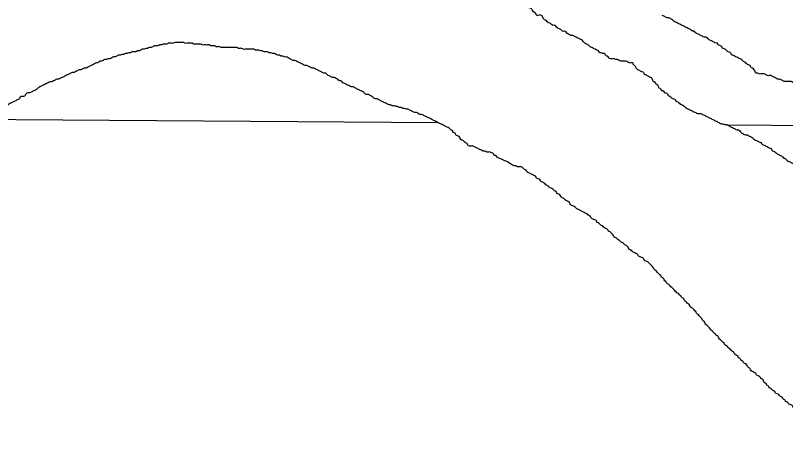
# Model space of a CAD drawing. Extents: x 813775 to 1157140, y 1757555 to 1979907.
# Drawn here: x 1010032 to 1012542, y 1863694 to 1865144 of the extents above; entities that cross this region are included whole.
import ezdxf

# ---------------------------------------------------------------- set-up
doc = ezdxf.new("R2010")
doc.units = 0
doc.layers.add('Level 5', color=7, linetype='Continuous')
doc.layers.add('Level 9', color=7, linetype='Continuous')

msp = doc.modelspace()

# ---------------------------------------------------------------- linework, layer by layer
at = {"layer": 'Level 5'}
for points in [[(1009879.5, 1864806.2), (1011409.8, 1864794.9)], [(1012350.3, 1864787.9), (1014548.6, 1864771.5), (1016465, 1864765.9)]]:
    msp.add_lwpolyline(points, dxfattribs=at)
at = {"layer": 'Level 9'}
for points in [[(1012067.5, 1864964.2), (1012060.8, 1864967), (1012055.2, 1864972.6), (1012052.4, 1864978.2), (1012046.8, 1864983.8), (1012044.1, 1864989.3), (1012038.5, 1864989.3), (1012032.9, 1864989.3), (1012027.3, 1864992.1), (1012021.7, 1864994.9), (1012016.2, 1864994.9), (1012010.6, 1864994.9), (1012005, 1864994.9), (1011999.4, 1864997.7), (1011993.8, 1865000.5), (1011988.3, 1865000.5), (1011982.7, 1865003.3), (1011977.1, 1865003.3), (1011971.5, 1865003.3), (1011965.9, 1865006.1), (1011960.4, 1865011.7), (1011954.8, 1865014.5), (1011952, 1865020), (1011946.4, 1865020), (1011940.8, 1865022.8), (1011935.3, 1865022.8), (1011932.5, 1865028.4), (1011926.9, 1865031.2), (1011921.3, 1865034), (1011915.7, 1865036.8), (1011910.2, 1865039.6), (1011904.6, 1865042.4), (1011899, 1865048), (1011893.4, 1865050.7), (1011887.8, 1865053.5), (1011882.3, 1865059.1), (1011876.7, 1865064.7), (1011871.1, 1865067.5), (1011865.5, 1865070.3), (1011859.9, 1865073.1), (1011854.4, 1865075.9), (1011848.8, 1865078.7), (1011843.2, 1865078.7), (1011837.6, 1865081.4), (1011832, 1865084.2), (1011826.5, 1865089.8), (1011820.9, 1865092.6), (1011815.3, 1865092.6), (1011809.7, 1865098.2), (1011804.1, 1865101), (1011798.6, 1865103.8), (1011793, 1865109.4), (1011787.4, 1865112.1), (1011781.8, 1865112.1), (1011776.2, 1865117.7), (1011770.7, 1865120.5), (1011765.1, 1865123.3), (1011759.5, 1865128.9), (1011753.9, 1865131.7), (1011751.1, 1865137.3), (1011748.4, 1865142.8), (1011742.8, 1865145.6), (1011737.2, 1865145.6), (1011731.6, 1865142.8), (1011728.8, 1865148.4), (1011723.2, 1865154), (1011717.7, 1865159.6), (1011714.9, 1865165.2), (1011709.3, 1865168), (1011703.7, 1865170.8), (1011700.9, 1865176.3), (1011695.3, 1865179.1), (1011692.6, 1865184.7), (1011687, 1865187.5), (1011681.4, 1865193.1), (1011675.8, 1865198.7), (1011670.2, 1865201.5), (1011664.7, 1865204.3), (1011659.1, 1865207), (1011653.5, 1865209.8), (1011647.9, 1865212.6), (1011642.3, 1865215.4), (1011636.8, 1865221), (1011631.2, 1865223.8), (1011625.6, 1865226.6), (1011620, 1865226.6), (1011614.4, 1865229.4), (1011608.9, 1865232.2), (1011603.3, 1865235), (1011597.7, 1865237.7), (1011592.1, 1865240.5)], [(1012608.6, 1864907.1), (1012603.1, 1864909.9), (1012600.4, 1864915.3), (1012595, 1864918), (1012592.2, 1864923.5), (1012586.8, 1864923.5), (1012581.3, 1864926.2), (1012575.9, 1864926.2), (1012570.4, 1864926.2), (1012565, 1864926.2), (1012559.5, 1864928.9), (1012554.1, 1864928.9), (1012548.6, 1864928.9), (1012543.2, 1864928.9), (1012537.7, 1864928.9), (1012532.3, 1864931.7), (1012526.8, 1864934.4), (1012521.4, 1864937.1), (1012515.9, 1864937.1), (1012510.5, 1864939.9), (1012505, 1864942.6), (1012499.6, 1864945.3), (1012494.1, 1864948), (1012488.7, 1864948), (1012483.2, 1864948), (1012477.8, 1864950.8), (1012472.3, 1864953.5), (1012466.9, 1864953.5), (1012461.4, 1864953.5), (1012456, 1864953.5), (1012450.5, 1864956.2), (1012445, 1864956.2), (1012442.3, 1864961.7), (1012439.6, 1864967.1), (1012434.1, 1864972.6), (1012428.7, 1864975.3), (1012426, 1864980.8), (1012420.5, 1864983.5), (1012415.1, 1864986.2), (1012409.6, 1864991.7), (1012404.2, 1864994.4), (1012398.7, 1864999.9), (1012393.3, 1865002.6), (1012387.8, 1865005.3), (1012382.4, 1865008), (1012376.9, 1865010.8), (1012371.5, 1865013.5), (1012366, 1865016.2), (1012363.3, 1865021.7), (1012357.8, 1865024.4), (1012352.4, 1865027.1), (1012346.9, 1865032.6), (1012341.5, 1865035.3), (1012336, 1865038), (1012333.3, 1865043.5), (1012327.8, 1865046.2), (1012322.4, 1865048.9), (1012319.7, 1865054.4), (1012314.2, 1865054.4), (1012308.8, 1865057.1), (1012303.3, 1865059.8), (1012297.9, 1865062.6), (1012292.4, 1865065.3), (1012287, 1865070.8), (1012281.5, 1865073.5), (1012276.1, 1865073.5), (1012270.6, 1865076.2), (1012265.2, 1865078.9), (1012259.7, 1865081.7), (1012254.3, 1865084.4), (1012248.8, 1865087.1), (1012243.3, 1865092.6), (1012237.9, 1865092.6), (1012232.4, 1865098), (1012227, 1865100.8), (1012221.5, 1865103.5), (1012216.1, 1865106.2), (1012210.6, 1865108.9), (1012205.2, 1865111.7), (1012199.7, 1865114.4), (1012194.3, 1865117.1), (1012188.8, 1865119.8), (1012183.4, 1865122.6), (1012177.9, 1865125.3), (1012172.5, 1865130.7), (1012167, 1865133.5), (1012161.6, 1865136.2), (1012156.1, 1865136.2), (1012150.7, 1865138.9), (1012145.2, 1865141.7), (1012139.8, 1865144.4)], [(1010636.1, 1865050.7), (1010630.5, 1865050.7), (1010624.9, 1865050.7), (1010619.4, 1865050.7), (1010613.8, 1865050.7), (1010608.2, 1865053.5), (1010602.6, 1865053.5), (1010597, 1865053.5), (1010591.5, 1865053.5), (1010585.9, 1865053.5), (1010580.3, 1865056.3), (1010574.7, 1865056.3), (1010569.2, 1865056.3), (1010563.6, 1865056.3), (1010558, 1865056.3), (1010552.4, 1865056.3), (1010546.8, 1865053.5), (1010541.3, 1865053.5), (1010535.7, 1865053.5), (1010530.1, 1865053.5), (1010524.5, 1865050.7), (1010518.9, 1865050.7), (1010513.4, 1865050.7), (1010507.8, 1865048), (1010502.2, 1865048), (1010496.6, 1865045.2), (1010491, 1865045.2), (1010485.5, 1865045.2), (1010479.9, 1865042.4), (1010474.3, 1865039.6), (1010468.7, 1865039.6), (1010463.1, 1865036.8), (1010457.6, 1865036.8), (1010452, 1865034), (1010446.4, 1865034), (1010440.8, 1865031.2), (1010435.2, 1865028.4), (1010429.7, 1865028.4), (1010424.1, 1865025.6), (1010418.5, 1865025.6), (1010412.9, 1865025.6), (1010407.4, 1865022.8), (1010401.8, 1865022.8), (1010396.2, 1865020), (1010390.6, 1865020), (1010385, 1865017.3), (1010379.5, 1865017.3), (1010373.9, 1865014.5), (1010368.3, 1865014.5), (1010362.7, 1865011.7), (1010357.1, 1865008.9), (1010351.6, 1865008.9), (1010346, 1865006.1), (1010340.4, 1865003.3), (1010334.8, 1865003.3), (1010329.2, 1865000.5), (1010323.7, 1865000.5), (1010318.1, 1864997.7), (1010312.5, 1864994.9), (1010306.9, 1864994.9), (1010301.3, 1864989.3), (1010295.8, 1864989.3), (1010290.2, 1864986.5), (1010284.6, 1864983.8), (1010279, 1864981), (1010273.4, 1864978.2), (1010267.9, 1864975.4), (1010262.3, 1864972.6), (1010256.7, 1864972.6), (1010251.1, 1864969.8), (1010245.6, 1864967), (1010240, 1864967), (1010234.4, 1864964.2), (1010228.8, 1864961.4), (1010223.2, 1864958.6), (1010217.7, 1864958.6), (1010212.1, 1864955.8), (1010206.5, 1864953.1), (1010200.9, 1864950.3), (1010195.3, 1864947.5), (1010189.8, 1864944.7), (1010184.2, 1864941.9), (1010178.6, 1864939.1), (1010173, 1864936.3), (1010167.4, 1864936.3), (1010161.9, 1864933.5), (1010156.3, 1864930.7), (1010150.7, 1864927.9), (1010145.1, 1864927.9), (1010139.5, 1864925.1), (1010134, 1864922.4)], [(1011138.2, 1864908.4), (1011132.7, 1864911.2), (1011127.1, 1864911.2), (1011121.5, 1864914), (1011115.9, 1864916.8), (1011110.3, 1864919.6), (1011104.8, 1864922.4), (1011099.2, 1864925.1), (1011093.6, 1864930.7), (1011088, 1864930.7), (1011082.5, 1864936.3), (1011076.9, 1864939.1), (1011071.3, 1864941.9), (1011065.7, 1864941.9), (1011060.1, 1864944.7), (1011054.6, 1864947.5), (1011049, 1864950.3), (1011043.4, 1864955.8), (1011037.8, 1864955.8), (1011032.2, 1864958.6), (1011026.7, 1864961.4), (1011021.1, 1864964.2), (1011015.5, 1864967), (1011009.9, 1864969.8), (1011004.3, 1864972.6), (1010998.8, 1864972.6), (1010993.2, 1864975.4), (1010987.6, 1864978.2), (1010982, 1864981), (1010976.4, 1864981), (1010970.9, 1864983.8), (1010965.3, 1864986.5), (1010959.7, 1864989.3), (1010954.1, 1864992.1), (1010948.5, 1864994.9), (1010943, 1864997.7), (1010937.4, 1864997.7), (1010931.8, 1865000.5), (1010926.2, 1865003.3), (1010920.7, 1865006.1), (1010915.1, 1865008.9), (1010909.5, 1865008.9), (1010903.9, 1865011.7), (1010898.3, 1865011.7), (1010892.8, 1865014.5), (1010887.2, 1865014.5), (1010881.6, 1865017.3), (1010876, 1865020), (1010870.4, 1865020), (1010864.9, 1865022.8), (1010859.3, 1865022.8), (1010853.7, 1865025.6), (1010848.1, 1865025.6), (1010842.5, 1865025.6), (1010837, 1865028.4), (1010831.4, 1865028.4), (1010825.8, 1865031.2), (1010820.2, 1865031.2), (1010814.6, 1865031.2), (1010809.1, 1865034), (1010803.5, 1865034), (1010797.9, 1865034), (1010792.3, 1865034), (1010786.7, 1865034), (1010781.2, 1865034), (1010775.6, 1865034), (1010770, 1865036.8), (1010764.4, 1865036.8), (1010758.9, 1865036.8), (1010753.3, 1865039.6), (1010747.7, 1865039.6), (1010742.1, 1865039.6), (1010736.5, 1865039.6), (1010731, 1865039.6), (1010725.4, 1865039.6), (1010719.8, 1865039.6), (1010714.2, 1865039.6), (1010708.6, 1865039.6), (1010703.1, 1865039.6), (1010697.5, 1865042.4), (1010691.9, 1865042.4), (1010686.3, 1865042.4), (1010680.7, 1865045.2), (1010675.2, 1865045.2), (1010669.6, 1865045.2), (1010664, 1865048), (1010658.4, 1865048), (1010652.8, 1865048), (1010647.3, 1865048), (1010641.7, 1865048), (1010636.1, 1865050.7)], [(1012067.5, 1864964.2), (1012073.1, 1864961.4), (1012078.7, 1864958.6), (1012081.4, 1864953.1), (1012087, 1864950.3), (1012092.6, 1864947.5), (1012098.2, 1864944.7), (1012103.8, 1864941.9), (1012106.6, 1864936.3), (1012109.3, 1864930.7), (1012114.9, 1864927.9), (1012117.7, 1864922.4), (1012123.3, 1864919.6), (1012126.1, 1864914), (1012128.9, 1864908.4), (1012134.5, 1864905.6), (1012137.2, 1864900), (1012142.8, 1864900), (1012145.6, 1864894.4), (1012151.2, 1864891.7), (1012156.8, 1864888.9), (1012159.6, 1864883.3), (1012165.1, 1864880.5), (1012170.7, 1864874.9), (1012176.3, 1864872.1), (1012181.9, 1864869.3), (1012187.5, 1864863.7), (1012193, 1864861), (1012198.6, 1864855.4), (1012204.2, 1864852.6), (1012209.8, 1864849.8), (1012215.4, 1864844.2), (1012220.9, 1864841.4), (1012226.5, 1864838.6), (1012232.1, 1864835.8), (1012237.7, 1864833), (1012243.2, 1864830.3), (1012248.8, 1864827.5), (1012254.4, 1864824.7), (1012260, 1864824.7), (1012265.6, 1864824.7), (1012271.1, 1864821.9), (1012276.7, 1864819.1), (1012282.3, 1864816.3), (1012287.9, 1864813.5), (1012293.5, 1864810.7), (1012299, 1864807.9), (1012304.6, 1864805.1), (1012310.2, 1864802.3), (1012315.8, 1864799.6), (1012321.4, 1864796.8), (1012326.9, 1864794), (1012332.5, 1864791.2), (1012338.1, 1864791.2), (1012343.7, 1864788.4), (1012349.3, 1864788.4), (1012354.8, 1864785.6), (1012360.4, 1864782.8), (1012366, 1864780), (1012371.6, 1864777.2), (1012377.2, 1864774.4), (1012382.7, 1864771.6), (1012388.3, 1864771.6), (1012393.9, 1864766.1), (1012399.5, 1864760.5), (1012405, 1864757.7), (1012410.6, 1864754.9), (1012416.2, 1864754.9), (1012421.8, 1864752.1), (1012427.4, 1864749.3), (1012432.9, 1864746.5), (1012438.5, 1864740.9), (1012444.1, 1864738.1), (1012449.7, 1864735.4), (1012455.3, 1864732.6), (1012460.8, 1864729.8), (1012466.4, 1864724.2), (1012472, 1864721.4), (1012477.6, 1864718.6), (1012483.2, 1864715.8), (1012488.7, 1864713), (1012494.3, 1864710.2), (1012497.1, 1864704.7), (1012502.7, 1864701.9), (1012508.3, 1864699.1), (1012513.8, 1864693.5), (1012519.4, 1864690.7), (1012525, 1864687.9), (1012530.6, 1864685.1), (1012536.2, 1864679.5), (1012541.7, 1864676.7)], [(1010134, 1864922.4), (1010128.4, 1864919.6), (1010122.8, 1864916.8), (1010117.2, 1864914), (1010111.6, 1864911.2), (1010106.1, 1864908.4), (1010100.5, 1864902.8), (1010094.9, 1864900), (1010089.3, 1864897.2), (1010083.8, 1864894.4), (1010078.2, 1864891.7), (1010072.6, 1864891.7), (1010067, 1864888.9), (1010064.2, 1864883.3), (1010058.6, 1864880.5), (1010053.1, 1864880.5), (1010047.5, 1864877.7), (1010044.7, 1864872.1), (1010039.1, 1864869.3), (1010033.5, 1864866.5), (1010028, 1864863.7), (1010022.4, 1864861), (1010016.8, 1864858.2), (1010011.2, 1864855.4), (1010005.6, 1864849.8), (1010000.1, 1864847), (1009994.5, 1864844.2), (1009988.9, 1864841.4), (1009983.3, 1864838.6), (1009977.7, 1864835.8), (1009972.2, 1864833), (1009966.6, 1864833), (1009961, 1864830.3), (1009955.4, 1864827.5), (1009949.8, 1864827.5), (1009944.3, 1864824.7), (1009938.7, 1864821.9), (1009933.1, 1864821.9), (1009927.5, 1864819.1), (1009921.9, 1864819.1), (1009916.4, 1864816.3), (1009910.8, 1864816.3), (1009905.2, 1864816.3), (1009899.6, 1864813.5), (1009894.1, 1864810.7), (1009888.5, 1864810.7), (1009882.9, 1864807.9), (1009877.3, 1864805.1), (1009871.7, 1864802.3), (1009866.2, 1864799.5), (1009860.6, 1864799.5), (1009855, 1864796.8), (1009849.4, 1864794), (1009843.8, 1864791.2), (1009838.3, 1864788.4), (1009832.7, 1864785.6), (1009827.1, 1864785.6), (1009821.5, 1864782.8), (1009815.9, 1864780), (1009810.4, 1864777.2), (1009804.8, 1864777.2), (1009799.2, 1864774.4), (1009793.6, 1864774.4), (1009788, 1864771.6), (1009782.5, 1864771.6), (1009776.9, 1864771.6), (1009771.3, 1864771.6), (1009765.7, 1864768.8), (1009760.1, 1864768.8), (1009754.6, 1864766.1), (1009749, 1864766.1), (1009743.4, 1864763.3), (1009737.8, 1864763.3), (1009732.3, 1864760.5), (1009726.7, 1864757.7), (1009721.1, 1864754.9), (1009715.5, 1864752.1), (1009709.9, 1864749.3), (1009704.4, 1864749.3), (1009698.8, 1864746.5), (1009693.2, 1864743.7), (1009687.6, 1864740.9), (1009682, 1864738.1), (1009676.5, 1864735.4), (1009670.9, 1864732.6), (1009665.3, 1864729.8), (1009659.7, 1864727), (1009654.1, 1864724.2), (1009651.4, 1864718.6), (1009645.8, 1864715.8), (1009640.2, 1864715.8), (1009615.9, 1864706.4)], [(1011602.7, 1864681.6), (1011601.3, 1864682.3), (1011598.5, 1864687.9), (1011593, 1864687.9), (1011590.2, 1864693.5), (1011584.6, 1864696.3), (1011579, 1864699.1), (1011573.4, 1864699.1), (1011567.9, 1864699.1), (1011562.3, 1864701.9), (1011556.7, 1864701.9), (1011551.1, 1864704.7), (1011545.5, 1864707.4), (1011540, 1864710.2), (1011534.4, 1864713), (1011528.8, 1864715.8), (1011523.2, 1864718.6), (1011517.6, 1864718.6), (1011512.1, 1864718.6), (1011506.5, 1864721.4), (1011503.7, 1864727), (1011498.1, 1864729.8), (1011492.5, 1864735.4), (1011487, 1864738.1), (1011481.4, 1864743.7), (1011478.6, 1864749.3), (1011473, 1864752.1), (1011467.4, 1864754.9), (1011464.6, 1864760.5), (1011459.1, 1864763.3), (1011456.3, 1864768.8), (1011450.7, 1864771.6), (1011445.1, 1864777.2), (1011439.5, 1864780), (1011434, 1864782.8), (1011428.4, 1864785.6), (1011422.8, 1864788.4), (1011417.2, 1864791.2), (1011411.6, 1864794), (1011406.1, 1864796.8), (1011400.5, 1864799.5), (1011394.9, 1864802.3), (1011389.3, 1864805.1), (1011383.7, 1864807.9), (1011378.2, 1864810.7), (1011372.6, 1864813.5), (1011367, 1864816.3), (1011361.4, 1864819.1), (1011355.8, 1864821.9), (1011350.3, 1864821.9), (1011344.7, 1864824.7), (1011339.1, 1864827.5), (1011333.5, 1864827.5), (1011327.9, 1864830.3), (1011322.4, 1864833), (1011316.8, 1864835.8), (1011311.2, 1864838.6), (1011305.6, 1864838.6), (1011300, 1864841.4), (1011294.5, 1864841.4), (1011288.9, 1864844.2), (1011283.3, 1864844.2), (1011277.7, 1864847), (1011272.1, 1864847), (1011266.6, 1864849.8), (1011261, 1864849.8), (1011255.4, 1864852.6), (1011249.8, 1864852.6), (1011244.3, 1864855.4), (1011238.7, 1864858.2), (1011233.1, 1864861), (1011227.5, 1864863.7), (1011221.9, 1864866.5), (1011216.4, 1864869.3), (1011210.8, 1864872.1), (1011205.2, 1864872.1), (1011199.6, 1864874.9), (1011194, 1864880.5), (1011188.5, 1864883.3), (1011182.9, 1864886.1), (1011177.3, 1864886.1), (1011171.7, 1864888.9), (1011166.1, 1864894.4), (1011160.6, 1864897.2), (1011155, 1864900), (1011149.4, 1864902.8), (1011143.8, 1864905.6), (1011138.2, 1864908.4)], [(1011914.4, 1864480.7), (1011908.8, 1864483.5), (1011906, 1864489), (1011900.4, 1864491.8), (1011894.8, 1864497.4), (1011889.2, 1864500.2), (1011883.7, 1864503), (1011878.1, 1864505.8), (1011872.5, 1864508.6), (1011866.9, 1864511.4), (1011861.3, 1864514.2), (1011855.8, 1864519.7), (1011850.2, 1864522.5), (1011844.6, 1864525.3), (1011839, 1864530.9), (1011836.2, 1864536.5), (1011830.7, 1864539.3), (1011825.1, 1864542.1), (1011819.5, 1864547.7), (1011813.9, 1864550.4), (1011808.3, 1864556), (1011802.8, 1864561.6), (1011797.2, 1864564.4), (1011794.4, 1864570), (1011788.8, 1864572.8), (1011783.2, 1864578.4), (1011777.7, 1864581.2), (1011772.1, 1864583.9), (1011766.5, 1864589.5), (1011760.9, 1864592.3), (1011755.3, 1864597.9), (1011749.8, 1864600.7), (1011744.2, 1864603.5), (1011741.4, 1864609.1), (1011735.8, 1864611.9), (1011730.2, 1864614.6), (1011727.4, 1864620.2), (1011721.9, 1864623), (1011716.3, 1864625.8), (1011710.7, 1864628.6), (1011705.1, 1864631.4), (1011699.5, 1864634.2), (1011696.8, 1864639.8), (1011691.2, 1864642.6), (1011685.6, 1864648.1), (1011680, 1864650.9), (1011674.4, 1864650.9), (1011668.9, 1864650.9), (1011663.3, 1864653.7), (1011657.7, 1864653.7), (1011652.1, 1864656.5), (1011601.3, 1864682.3)], [(1012541.7, 1864676.7), (1012547.3, 1864671.2), (1012552.9, 1864668.4), (1012558.5, 1864665.6), (1012564.1, 1864662.8), (1012569.6, 1864660), (1012575.2, 1864657.2), (1012580.8, 1864654.4), (1012586.4, 1864654.4), (1012592, 1864651.6), (1012597.5, 1864648.8), (1012603.1, 1864643.3), (1012608.7, 1864640.5), (1012614.3, 1864634.9), (1012619.9, 1864632.1), (1012625.4, 1864629.3), (1012631, 1864626.5), (1012636.6, 1864623.7), (1012642.2, 1864620.9), (1012645, 1864615.3), (1012650.5, 1864612.6), (1012656.1, 1864609.8), (1012658.9, 1864604.2), (1012664.5, 1864601.4), (1012670.1, 1864595.8), (1012672.9, 1864590.2), (1012678.4, 1864587.4), (1012681.2, 1864581.8), (1012686.8, 1864576.3), (1012692.4, 1864570.7), (1012695.2, 1864565.1), (1012700.8, 1864562.3), (1012706.3, 1864559.5), (1012711.9, 1864556.7), (1012717.5, 1864551.1), (1012723.1, 1864548.4), (1012728.7, 1864542.8), (1012734.2, 1864537.2), (1012739.8, 1864534.4), (1012745.4, 1864528.8), (1012751, 1864526), (1012756.5, 1864523.2), (1012762.1, 1864517.7), (1012767.7, 1864514.9), (1012773.3, 1864509.3), (1012778.9, 1864503.7), (1012784.4, 1864498.1), (1012790, 1864495.3), (1012795.6, 1864489.7), (1012801.2, 1864487), (1012806.8, 1864484.2), (1012812.3, 1864481.4), (1012815.1, 1864475.8), (1012820.7, 1864473), (1012826.3, 1864467.4), (1012831.9, 1864464.6), (1012834.7, 1864459), (1012840.2, 1864453.5), (1012845.8, 1864450.7), (1012848.6, 1864445.1), (1012854.2, 1864439.5), (1012857, 1864433.9), (1012862.6, 1864428.3), (1012868.1, 1864425.6), (1012870.9, 1864420), (1012876.5, 1864417.2), (1012882.1, 1864411.6), (1012887.7, 1864408.8), (1012893.2, 1864403.2), (1012896, 1864397.6), (1012901.6, 1864394.8), (1012904.4, 1864389.3), (1012910, 1864386.5), (1012915.6, 1864383.7), (1012921.1, 1864380.9), (1012926.7, 1864378.1), (1012932.3, 1864375.3), (1012937.9, 1864372.5), (1012943.5, 1864372.5), (1012949, 1864369.7), (1012954.6, 1864366.9), (1012960.2, 1864364.1), (1012965.8, 1864361.4), (1012971.4, 1864358.6), (1012976.9, 1864355.8), (1012982.5, 1864353), (1012988.1, 1864350.2), (1012993.7, 1864347.4), (1012999.2, 1864341.8), (1013004.8, 1864339), (1013010.4, 1864336.2)], [(1012355.1, 1864062), (1012349.5, 1864067.6), (1012344, 1864070.4), (1012341.2, 1864076), (1012335.6, 1864081.5), (1012330, 1864087.1), (1012324.4, 1864092.7), (1012321.6, 1864098.3), (1012316.1, 1864101.1), (1012313.3, 1864106.7), (1012307.7, 1864109.5), (1012304.9, 1864115), (1012299.3, 1864117.8), (1012296.5, 1864123.4), (1012291, 1864129), (1012285.4, 1864134.6), (1012279.8, 1864140.2), (1012277, 1864145.7), (1012271.4, 1864151.3), (1012268.6, 1864156.9), (1012263.1, 1864162.5), (1012257.5, 1864168.1), (1012251.9, 1864173.7), (1012249.1, 1864179.2), (1012243.5, 1864184.8), (1012238, 1864190.4), (1012232.4, 1864193.2), (1012229.6, 1864198.8), (1012224, 1864204.4), (1012218.4, 1864209.9), (1012212.8, 1864215.5), (1012210.1, 1864221.1), (1012204.5, 1864223.9), (1012201.7, 1864229.5), (1012196.1, 1864232.3), (1012193.3, 1864237.8), (1012187.7, 1864240.6), (1012182.2, 1864246.2), (1012176.6, 1864251.8), (1012171, 1864257.4), (1012165.4, 1864263), (1012159.8, 1864268.6), (1012154.3, 1864271.3), (1012151.5, 1864276.9), (1012145.9, 1864282.5), (1012143.1, 1864288.1), (1012137.5, 1864290.9), (1012134.7, 1864296.5), (1012129.2, 1864302), (1012123.6, 1864307.6), (1012118, 1864313.2), (1012112.4, 1864318.8), (1012109.6, 1864324.4), (1012104.1, 1864330), (1012098.5, 1864335.5), (1012092.9, 1864341.1), (1012087.3, 1864343.9), (1012081.7, 1864346.7), (1012078.9, 1864352.3), (1012073.4, 1864355.1), (1012067.8, 1864357.9), (1012062.2, 1864360.7), (1012059.4, 1864366.2), (1012053.8, 1864369), (1012048.3, 1864371.8), (1012042.7, 1864374.6), (1012037.1, 1864380.2), (1012031.5, 1864383), (1012028.7, 1864388.6), (1012023.2, 1864394.1), (1012017.6, 1864396.9), (1012012, 1864402.5), (1012006.4, 1864405.3), (1012000.8, 1864410.9), (1011995.3, 1864413.7), (1011989.7, 1864419.3), (1011984.1, 1864422.1), (1011981.3, 1864427.6), (1011975.7, 1864433.2), (1011970.1, 1864438.8), (1011964.6, 1864441.6), (1011961.8, 1864447.2), (1011956.2, 1864450), (1011950.6, 1864452.8), (1011945, 1864458.3), (1011939.5, 1864461.1), (1011933.9, 1864466.7), (1011928.3, 1864469.5), (1011925.5, 1864475.1), (1011919.9, 1864477.9), (1011914.4, 1864480.7)], [(1012787.5, 1863693.6), (1012784.7, 1863699.2), (1012779.2, 1863702), (1012773.6, 1863704.8), (1012768, 1863707.5), (1012762.4, 1863713.1), (1012756.8, 1863715.9), (1012751.3, 1863718.7), (1012745.7, 1863724.3), (1012740.1, 1863727.1), (1012734.5, 1863732.7), (1012731.7, 1863738.2), (1012726.1, 1863741), (1012720.6, 1863743.8), (1012715, 1863749.4), (1012709.4, 1863752.2), (1012706.6, 1863757.8), (1012701, 1863760.6), (1012695.5, 1863763.4), (1012692.7, 1863769), (1012687.1, 1863771.7), (1012681.5, 1863774.5), (1012675.9, 1863780.1), (1012670.4, 1863785.7), (1012664.8, 1863788.5), (1012659.2, 1863794.1), (1012653.6, 1863796.9), (1012648, 1863799.7), (1012645.2, 1863805.2), (1012639.7, 1863808), (1012636.9, 1863813.6), (1012631.3, 1863816.4), (1012625.7, 1863822), (1012620.1, 1863824.8), (1012617.4, 1863830.4), (1012611.8, 1863833.1), (1012606.2, 1863835.9), (1012603.4, 1863841.5), (1012597.8, 1863844.3), (1012592.2, 1863847.1), (1012586.7, 1863849.9), (1012583.9, 1863855.5), (1012578.3, 1863858.3), (1012572.7, 1863861.1), (1012567.1, 1863866.6), (1012564.3, 1863872.2), (1012558.8, 1863875), (1012553.2, 1863877.8), (1012547.6, 1863883.4), (1012542, 1863886.2), (1012539.2, 1863891.8), (1012533.7, 1863894.5), (1012530.9, 1863900.1), (1012525.3, 1863902.9), (1012519.7, 1863908.5), (1012514.1, 1863911.3), (1012508.6, 1863914.1), (1012505.8, 1863919.7), (1012500.2, 1863922.5), (1012494.6, 1863928), (1012489, 1863930.8), (1012486.2, 1863936.4), (1012480.7, 1863939.2), (1012477.9, 1863944.8), (1012472.3, 1863947.6), (1012469.5, 1863953.2), (1012466.7, 1863958.7), (1012461.1, 1863961.5), (1012458.3, 1863967.1), (1012452.8, 1863969.9), (1012447.2, 1863972.7), (1012444.4, 1863978.3), (1012438.8, 1863981.1), (1012433.2, 1863983.9), (1012427.7, 1863989.4), (1012424.9, 1863995), (1012419.3, 1863997.8), (1012416.5, 1864003.4), (1012410.9, 1864009), (1012405.3, 1864011.8), (1012402.5, 1864017.4), (1012397, 1864020.1), (1012394.2, 1864025.7), (1012388.6, 1864028.5), (1012385.8, 1864034.1), (1012380.2, 1864036.9), (1012374.7, 1864042.5), (1012371.9, 1864048.1), (1012366.3, 1864050.8), (1012360.7, 1864056.4), (1012355.1, 1864062)]]:
    msp.add_spline(points, degree=3, dxfattribs=at)

doc.saveas('drawing.dxf')
